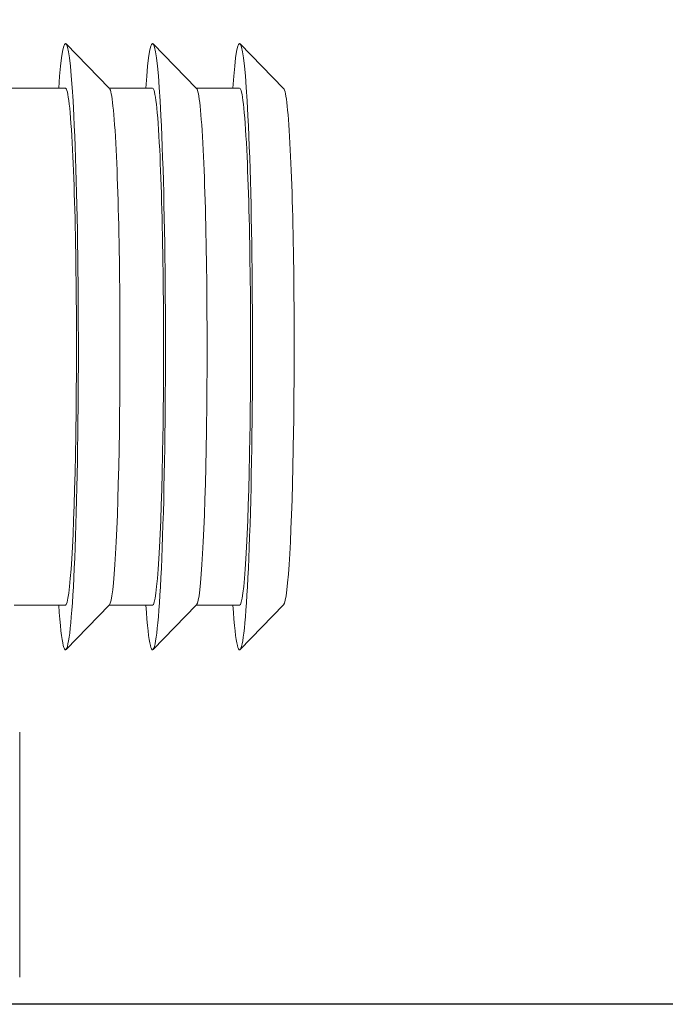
# Model space of a CAD drawing. Header units: millimetres. Extents: x 23192 to 177760, y -399809 to -79279.
# Tile 335 of 656: x 60999 to 61010, y -197753 to -197735. Entities that reach past the tile are written whole.
import ezdxf

# ---------------------------------------------------------------- set-up
doc = ezdxf.new("R2010")
doc.units = ezdxf.units.MM
doc.layers.get('0').update_dxf_attribs({"lineweight": 0})
doc.layers.add('!! 1_zabudowa GK', color=33, linetype='Continuous')
doc.layers.add('!!_@ wypos sanit nd', color=7, linetype='Continuous', lineweight=0, plot=False)

# ---------------------------------------------------------------- blocks, each defined once
blk = doc.blocks.new('A$C4ebe9e89')
for points in [[(-0.24944, 0.17326), (-0.24147, 0.18145)], [(-0.24136, 0.17331), (-0.23341, 0.17331), (-0.22548, 0.18145)], [(-0.22538, 0.17331), (-0.21743, 0.17331), (-0.2095, 0.18145)], [(-0.19567, 0.17331), (-0.20939, 0.17331)], [(-0.24944, 0.07835), (-0.24147, 0.07016)], [(-0.24136, 0.07831), (-0.23341, 0.07831), (-0.22548, 0.07016)], [(-0.22538, 0.07831), (-0.21743, 0.07831), (-0.2095, 0.07016)], [(-0.2, 0.07831), (-0.20939, 0.07831)], [(-0.20099, 0.05497), (-0.20099, 0.00998)]]:
    blk.add_lwpolyline(points)
for centre, major_axis, start_param, end_param in [((-0.24136, 0.12581), (0, 0.0557), 5.733752, 6.988802), ((-0.22538, 0.12581), (0, 0.0557), 5.733752, 6.988802), ((-0.20939, 0.12581), (0, 0.0557), 5.733752, 6.988802), ((-0.24936, 0.12581), (0, 0.0475), 0.043665, 0.705617), ((-0.24136, 0.12581), (0, 0.0475), 0, 0.705617), ((-0.23337, 0.12581), (0, 0.0475), 0.043665, 0.705617), ((-0.22538, 0.12581), (0, 0.0475), 0, 0.705617), ((-0.21738, 0.12581), (0, 0.0475), 0.043665, 0.705617), ((-0.20939, 0.12581), (0, 0.0475), 0, 0.705617), ((-0.24136, 0.12581), (0, 0.0557), 0.705617, 3.691026), ((-0.22538, 0.12581), (0, 0.0557), 0.705617, 3.691026), ((-0.20939, 0.12581), (0, 0.0557), 0.705617, 3.691026), ((-0.24936, 0.12581), (0, 0.0475), 0.705617, 3.097928), ((-0.24136, 0.12581), (0, 0.0475), 0.705617, 3.141593), ((-0.23337, 0.12581), (0, 0.0475), 0.705617, 3.097928), ((-0.22538, 0.12581), (0, 0.0475), 0.705617, 3.141593), ((-0.21738, 0.12581), (0, 0.0475), 0.705617, 3.097928), ((-0.20939, 0.12581), (0, 0.0475), 0.705617, 3.141593)]:
    blk.add_ellipse(centre, major_axis=major_axis, ratio=0.04256, start_param=start_param, end_param=end_param)

msp = doc.modelspace()

# ---------------------------------------------------------------- linework, layer by layer
at = {"layer": '!! 1_zabudowa GK'}
msp.add_lwpolyline([(61135.43682, -197753.37813), (60824.56735, -197753.37813)], dxfattribs=at)

# ---------------------------------------------------------------- block references
at = {"layer": '!!_@ wypos sanit nd', "xscale": -100, "yscale": 100, "zscale": 100}
msp.add_blockref('A$C4ebe9e89', (60978.45602, -197753.87518), dxfattribs=at)

doc.saveas('drawing.dxf')
